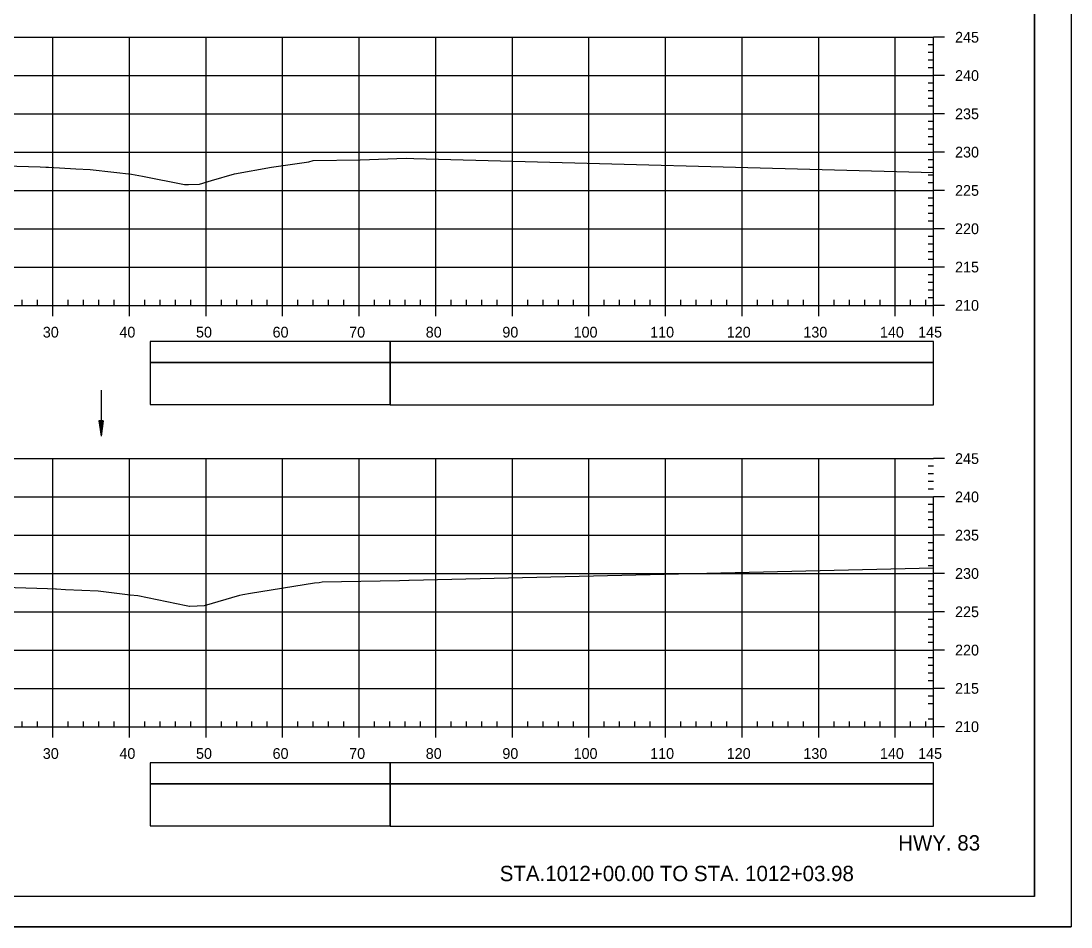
# Model space of a CAD drawing. Extents: x 1386544 to 1388153, y 379785 to 390999.
# Drawn here: x 1387392.4 to 1387529.4, y 381437.2 to 381555.5 of the extents above; entities that cross this region are included whole.
import ezdxf

# ---------------------------------------------------------------- set-up
doc = ezdxf.new("R2010")
doc.units = 0
for name, color, linetype in [('R_Axis', 7, 'Continuous'), ('R_Axis Annot', 7, 'Continuous'), ('R_Border', 7, 'Continuous'), ('R_Draft', 7, 'Continuous'), ('R_Exist Surface', 7, 'Continuous'), ('R_Grid', 7, 'Continuous'), ('R_No Plot', 7, 'Continuous'), ('R_Striping', 7, 'Continuous'), ('R_Water', 7, 'Continuous')]:
    doc.layers.add(name, color=color, linetype=linetype)

msp = doc.modelspace()

# ---------------------------------------------------------------- linework, layer by layer
at = {"layer": 'R_Axis'}
for p, q in [((1387511.51, 381518.35), (1387511.51, 381553.35)), ((1387512.91, 381553.35), (1387511.51, 381553.35)), ((1387511.51, 381552.35), (1387510.81, 381552.35)), ((1387511.51, 381551.35), (1387510.81, 381551.35)), ((1387511.51, 381550.35), (1387510.81, 381550.35)), ((1387511.51, 381549.35), (1387510.81, 381549.35)), ((1387512.91, 381548.35), (1387511.51, 381548.35)), ((1387511.51, 381547.35), (1387510.81, 381547.35)), ((1387511.51, 381546.35), (1387510.81, 381546.35)), ((1387511.51, 381545.35), (1387510.81, 381545.35)), ((1387511.51, 381544.35), (1387510.81, 381544.35)), ((1387512.91, 381543.35), (1387511.51, 381543.35)), ((1387511.51, 381542.35), (1387510.81, 381542.35)), ((1387511.51, 381541.35), (1387510.81, 381541.35)), ((1387511.51, 381540.35), (1387510.81, 381540.35)), ((1387511.51, 381539.35), (1387510.81, 381539.35)), ((1387512.91, 381538.35), (1387511.51, 381538.35)), ((1387511.51, 381537.35), (1387510.81, 381537.35)), ((1387511.51, 381536.35), (1387510.81, 381536.35)), ((1387511.51, 381535.35), (1387510.81, 381535.35)), ((1387511.51, 381534.35), (1387510.81, 381534.35)), ((1387512.91, 381533.35), (1387511.51, 381533.35)), ((1387511.51, 381532.35), (1387510.81, 381532.35)), ((1387511.51, 381531.35), (1387510.81, 381531.35)), ((1387511.51, 381530.35), (1387510.81, 381530.35)), ((1387511.51, 381529.35), (1387510.81, 381529.35)), ((1387511.51, 381527.35), (1387510.81, 381527.35)), ((1387512.91, 381528.35), (1387511.51, 381528.35)), ((1387511.51, 381526.35), (1387510.81, 381526.35)), ((1387511.51, 381525.35), (1387510.81, 381525.35)), ((1387511.51, 381524.35), (1387510.81, 381524.35)), ((1387512.91, 381523.35), (1387511.51, 381523.35)), ((1387511.51, 381522.35), (1387510.81, 381522.35)), ((1387511.51, 381521.35), (1387510.81, 381521.35)), ((1387511.51, 381520.35), (1387510.81, 381520.35)), ((1387511.51, 381519.35), (1387510.81, 381519.35)), ((1387221.51, 381518.35), (1387511.51, 381518.35)), ((1387392.51, 381518.35), (1387392.51, 381519.05)), ((1387394.51, 381518.35), (1387394.51, 381519.05)), ((1387396.51, 381516.95), (1387396.51, 381518.35)), ((1387398.51, 381518.35), (1387398.51, 381519.05)), ((1387400.51, 381518.35), (1387400.51, 381519.05)), ((1387402.51, 381518.35), (1387402.51, 381519.05)), ((1387404.51, 381518.35), (1387404.51, 381519.05)), ((1387406.51, 381516.95), (1387406.51, 381518.35)), ((1387408.51, 381518.35), (1387408.51, 381519.05)), ((1387410.51, 381518.35), (1387410.51, 381519.05)), ((1387412.51, 381518.35), (1387412.51, 381519.05)), ((1387414.51, 381518.35), (1387414.51, 381519.05)), ((1387416.51, 381516.95), (1387416.51, 381518.35)), ((1387418.51, 381518.35), (1387418.51, 381519.05)), ((1387420.51, 381518.35), (1387420.51, 381519.05)), ((1387422.51, 381518.35), (1387422.51, 381519.05)), ((1387424.51, 381518.35), (1387424.51, 381519.05)), ((1387426.51, 381516.95), (1387426.51, 381518.35)), ((1387428.51, 381518.35), (1387428.51, 381519.05)), ((1387430.51, 381518.35), (1387430.51, 381519.05)), ((1387432.51, 381518.35), (1387432.51, 381519.05)), ((1387434.51, 381518.35), (1387434.51, 381519.05)), ((1387436.51, 381516.95), (1387436.51, 381518.35)), ((1387438.51, 381518.35), (1387438.51, 381519.05)), ((1387440.51, 381518.35), (1387440.51, 381519.05)), ((1387442.51, 381518.35), (1387442.51, 381519.05)), ((1387444.51, 381518.35), (1387444.51, 381519.05)), ((1387446.51, 381516.95), (1387446.51, 381518.35)), ((1387448.51, 381518.35), (1387448.51, 381519.05)), ((1387450.51, 381518.35), (1387450.51, 381519.05)), ((1387452.51, 381518.35), (1387452.51, 381519.05)), ((1387454.51, 381518.35), (1387454.51, 381519.05)), ((1387456.51, 381516.95), (1387456.51, 381518.35)), ((1387458.51, 381518.35), (1387458.51, 381519.05)), ((1387460.51, 381518.35), (1387460.51, 381519.05)), ((1387462.51, 381518.35), (1387462.51, 381519.05)), ((1387464.51, 381518.35), (1387464.51, 381519.05)), ((1387466.51, 381516.95), (1387466.51, 381518.35)), ((1387468.51, 381518.35), (1387468.51, 381519.05)), ((1387470.51, 381518.35), (1387470.51, 381519.05)), ((1387472.51, 381518.35), (1387472.51, 381519.05)), ((1387474.51, 381518.35), (1387474.51, 381519.05)), ((1387476.51, 381516.95), (1387476.51, 381518.35)), ((1387478.51, 381518.35), (1387478.51, 381519.05)), ((1387480.51, 381518.35), (1387480.51, 381519.05)), ((1387482.51, 381518.35), (1387482.51, 381519.05)), ((1387484.51, 381518.35), (1387484.51, 381519.05)), ((1387486.51, 381516.95), (1387486.51, 381518.35)), ((1387488.51, 381518.35), (1387488.51, 381519.05)), ((1387490.51, 381518.35), (1387490.51, 381519.05)), ((1387492.51, 381518.35), (1387492.51, 381519.05)), ((1387494.51, 381518.35), (1387494.51, 381519.05)), ((1387496.51, 381516.95), (1387496.51, 381518.35)), ((1387498.51, 381518.35), (1387498.51, 381519.05)), ((1387500.51, 381518.35), (1387500.51, 381519.05)), ((1387502.51, 381518.35), (1387502.51, 381519.05)), ((1387504.51, 381518.35), (1387504.51, 381519.05)), ((1387506.51, 381516.95), (1387506.51, 381518.35)), ((1387508.51, 381518.35), (1387508.51, 381519.05)), ((1387510.51, 381518.35), (1387510.51, 381519.05)), ((1387511.51, 381516.95), (1387511.51, 381518.35)), ((1387512.91, 381518.35), (1387511.51, 381518.35)), ((1387511.51, 381497.35), (1387510.81, 381497.35)), ((1387512.91, 381498.35), (1387511.51, 381498.35)), ((1387511.51, 381496.35), (1387510.81, 381496.35)), ((1387511.51, 381495.35), (1387510.81, 381495.35)), ((1387511.51, 381494.35), (1387510.81, 381494.35)), ((1387511.51, 381463.35), (1387511.51, 381493.35)), ((1387512.91, 381493.35), (1387511.51, 381493.35)), ((1387511.51, 381492.35), (1387510.81, 381492.35)), ((1387511.51, 381491.35), (1387510.81, 381491.35)), ((1387511.51, 381490.35), (1387510.81, 381490.35)), ((1387511.51, 381489.35), (1387510.81, 381489.35)), ((1387512.91, 381488.35), (1387511.51, 381488.35)), ((1387511.51, 381487.35), (1387510.81, 381487.35)), ((1387511.51, 381486.35), (1387510.81, 381486.35)), ((1387511.51, 381485.35), (1387510.81, 381485.35)), ((1387511.51, 381484.35), (1387510.81, 381484.35)), ((1387511.51, 381482.35), (1387510.81, 381482.35)), ((1387512.91, 381483.35), (1387511.51, 381483.35)), ((1387511.51, 381481.35), (1387510.81, 381481.35)), ((1387511.51, 381480.35), (1387510.81, 381480.35)), ((1387511.51, 381479.35), (1387510.81, 381479.35)), ((1387512.91, 381478.35), (1387511.51, 381478.35)), ((1387511.51, 381477.35), (1387510.81, 381477.35)), ((1387511.51, 381476.35), (1387510.81, 381476.35)), ((1387511.51, 381475.35), (1387510.81, 381475.35)), ((1387511.51, 381474.35), (1387510.81, 381474.35)), ((1387512.91, 381473.35), (1387511.51, 381473.35)), ((1387511.51, 381472.35), (1387510.81, 381472.35)), ((1387511.51, 381471.35), (1387510.81, 381471.35)), ((1387511.51, 381470.35), (1387510.81, 381470.35)), ((1387511.51, 381469.35), (1387510.81, 381469.35)), ((1387512.91, 381468.35), (1387511.51, 381468.35)), ((1387511.51, 381467.35), (1387510.81, 381467.35)), ((1387511.51, 381466.35), (1387510.81, 381466.35)), ((1387511.51, 381464.35), (1387510.81, 381464.35)), ((1387221.51, 381463.35), (1387511.51, 381463.35)), ((1387392.51, 381463.35), (1387392.51, 381464.05)), ((1387394.51, 381463.35), (1387394.51, 381464.05)), ((1387396.51, 381461.95), (1387396.51, 381463.35)), ((1387398.51, 381463.35), (1387398.51, 381464.05)), ((1387400.51, 381463.35), (1387400.51, 381464.05)), ((1387402.51, 381463.35), (1387402.51, 381464.05)), ((1387404.51, 381463.35), (1387404.51, 381464.05)), ((1387406.51, 381461.95), (1387406.51, 381463.35)), ((1387408.51, 381463.35), (1387408.51, 381464.05)), ((1387410.51, 381463.35), (1387410.51, 381464.05)), ((1387412.51, 381463.35), (1387412.51, 381464.05)), ((1387414.51, 381463.35), (1387414.51, 381464.05)), ((1387416.51, 381461.95), (1387416.51, 381463.35)), ((1387418.51, 381463.35), (1387418.51, 381464.05)), ((1387420.51, 381463.35), (1387420.51, 381464.05)), ((1387422.51, 381463.35), (1387422.51, 381464.05)), ((1387424.51, 381463.35), (1387424.51, 381464.05)), ((1387426.51, 381461.95), (1387426.51, 381463.35)), ((1387428.51, 381463.35), (1387428.51, 381464.05)), ((1387430.51, 381463.35), (1387430.51, 381464.05)), ((1387432.51, 381463.35), (1387432.51, 381464.05)), ((1387434.51, 381463.35), (1387434.51, 381464.05)), ((1387436.51, 381461.95), (1387436.51, 381463.35)), ((1387438.51, 381463.35), (1387438.51, 381464.05)), ((1387440.51, 381463.35), (1387440.51, 381464.05)), ((1387442.51, 381463.35), (1387442.51, 381464.05)), ((1387444.51, 381463.35), (1387444.51, 381464.05)), ((1387446.51, 381461.95), (1387446.51, 381463.35)), ((1387448.51, 381463.35), (1387448.51, 381464.05)), ((1387450.51, 381463.35), (1387450.51, 381464.05)), ((1387452.51, 381463.35), (1387452.51, 381464.05)), ((1387454.51, 381463.35), (1387454.51, 381464.05)), ((1387456.51, 381461.95), (1387456.51, 381463.35)), ((1387458.51, 381463.35), (1387458.51, 381464.05)), ((1387460.51, 381463.35), (1387460.51, 381464.05)), ((1387462.51, 381463.35), (1387462.51, 381464.05)), ((1387464.51, 381463.35), (1387464.51, 381464.05)), ((1387466.51, 381461.95), (1387466.51, 381463.35)), ((1387468.51, 381463.35), (1387468.51, 381464.05)), ((1387470.51, 381463.35), (1387470.51, 381464.05)), ((1387472.51, 381463.35), (1387472.51, 381464.05)), ((1387474.51, 381463.35), (1387474.51, 381464.05)), ((1387476.51, 381461.95), (1387476.51, 381463.35)), ((1387478.51, 381463.35), (1387478.51, 381464.05)), ((1387480.51, 381463.35), (1387480.51, 381464.05)), ((1387482.51, 381463.35), (1387482.51, 381464.05)), ((1387484.51, 381463.35), (1387484.51, 381464.05)), ((1387486.51, 381461.95), (1387486.51, 381463.35)), ((1387488.51, 381463.35), (1387488.51, 381464.05)), ((1387490.51, 381463.35), (1387490.51, 381464.05)), ((1387492.51, 381463.35), (1387492.51, 381464.05)), ((1387494.51, 381463.35), (1387494.51, 381464.05)), ((1387496.51, 381461.95), (1387496.51, 381463.35)), ((1387498.51, 381463.35), (1387498.51, 381464.05)), ((1387500.51, 381463.35), (1387500.51, 381464.05)), ((1387502.51, 381463.35), (1387502.51, 381464.05)), ((1387504.51, 381463.35), (1387504.51, 381464.05)), ((1387506.51, 381461.95), (1387506.51, 381463.35)), ((1387508.51, 381463.35), (1387508.51, 381464.05)), ((1387510.51, 381463.35), (1387510.51, 381464.05)), ((1387511.51, 381461.95), (1387511.51, 381463.35)), ((1387512.91, 381463.35), (1387511.51, 381463.35))]:
    msp.add_line(p, q, dxfattribs=at)
at = {"layer": 'R_Axis Annot'}
for points in [[(1387440.54, 381510.91), (1387511.51, 381510.91), (1387511.51, 381513.62), (1387440.54, 381513.62)], [(1387440.54, 381505.38), (1387511.51, 381505.38), (1387511.51, 381510.91), (1387440.54, 381510.91)], [(1387440.54, 381455.91), (1387511.51, 381455.91), (1387511.51, 381458.62), (1387440.54, 381458.62)], [(1387440.54, 381450.38), (1387511.51, 381450.38), (1387511.51, 381455.91), (1387440.54, 381455.91)]]:
    msp.add_lwpolyline(points, close=True, dxfattribs=at)
at = {"layer": 'R_Border'}
for q in [(1387524.69, 381646.65), (1387208.51, 381441.19)]:
    msp.add_line((1387524.69, 381441.19), q, dxfattribs=at)
at = {"layer": 'R_Exist Surface'}
for points in [[(1387387.25, 381536.67), (1387394.87, 381536.44), (1387395.6, 381536.4), (1387395.95, 381536.38), (1387399.51, 381536.18), (1387401.39, 381536.1), (1387404.48, 381535.73), (1387406.77, 381535.46), (1387408.21, 381535.2), (1387413.7, 381534.11), (1387414.23, 381534.14), (1387415.66, 381534.18), (1387417.23, 381534.65), (1387420.21, 381535.54), (1387425.07, 381536.37), (1387429.93, 381537.1), (1387430.5, 381537.24), (1387436.63, 381537.36), (1387442.66, 381537.55), (1387443.65, 381537.53), (1387511.51, 381535.69)], [(1387384.49, 381481.73), (1387395.79, 381481.39), (1387396.87, 381481.33), (1387396.99, 381481.33), (1387398.18, 381481.26), (1387402.41, 381481.08), (1387406.62, 381480.58), (1387407.61, 381480.47), (1387413.92, 381479.19), (1387414.33, 381479.09), (1387414.4, 381479.09), (1387416.29, 381479.15), (1387420.92, 381480.52), (1387421.3, 381480.61), (1387422.3, 381480.78), (1387430.69, 381482.12), (1387431.3, 381482.17), (1387431.66, 381482.26), (1387441.75, 381482.45), (1387443, 381482.48), (1387443.02, 381482.48), (1387511.51, 381484.09)]]:
    msp.add_lwpolyline(points, dxfattribs=at)
at = {"layer": 'R_Grid'}
for p, q in [((1387221.51, 381553.35), (1387511.51, 381553.35)), ((1387396.51, 381518.35), (1387396.51, 381553.35)), ((1387406.51, 381518.35), (1387406.51, 381553.35)), ((1387416.51, 381518.35), (1387416.51, 381553.35)), ((1387426.51, 381518.35), (1387426.51, 381553.35)), ((1387436.51, 381518.35), (1387436.51, 381553.35)), ((1387446.51, 381518.35), (1387446.51, 381553.35)), ((1387456.51, 381518.35), (1387456.51, 381553.35)), ((1387466.51, 381518.35), (1387466.51, 381553.35)), ((1387476.51, 381518.35), (1387476.51, 381553.35)), ((1387486.51, 381518.35), (1387486.51, 381553.35)), ((1387496.51, 381518.35), (1387496.51, 381553.35)), ((1387506.51, 381518.35), (1387506.51, 381553.35)), ((1387221.51, 381548.35), (1387511.51, 381548.35)), ((1387511.51, 381518.35), (1387511.51, 381548.35)), ((1387221.51, 381543.35), (1387511.51, 381543.35)), ((1387221.51, 381538.35), (1387511.51, 381538.35)), ((1387221.51, 381533.35), (1387511.51, 381533.35)), ((1387221.51, 381528.35), (1387511.51, 381528.35)), ((1387221.51, 381523.35), (1387511.51, 381523.35)), ((1387221.51, 381518.35), (1387511.51, 381518.35)), ((1387221.51, 381498.35), (1387511.51, 381498.35)), ((1387396.51, 381463.35), (1387396.51, 381498.35)), ((1387406.51, 381463.35), (1387406.51, 381498.35)), ((1387416.51, 381463.35), (1387416.51, 381498.35)), ((1387426.51, 381463.35), (1387426.51, 381498.35)), ((1387436.51, 381463.35), (1387436.51, 381498.35)), ((1387446.51, 381463.35), (1387446.51, 381498.35)), ((1387456.51, 381463.35), (1387456.51, 381498.35)), ((1387466.51, 381463.35), (1387466.51, 381498.35)), ((1387476.51, 381463.35), (1387476.51, 381498.35)), ((1387486.51, 381463.35), (1387486.51, 381498.35)), ((1387496.51, 381463.35), (1387496.51, 381498.35)), ((1387506.51, 381463.35), (1387506.51, 381498.35)), ((1387221.51, 381493.35), (1387511.51, 381493.35)), ((1387511.51, 381463.35), (1387511.51, 381493.35)), ((1387221.51, 381488.35), (1387511.51, 381488.35)), ((1387221.51, 381483.35), (1387511.51, 381483.35)), ((1387221.51, 381478.35), (1387511.51, 381478.35)), ((1387221.51, 381473.35), (1387511.51, 381473.35)), ((1387221.51, 381468.35), (1387511.51, 381468.35)), ((1387221.51, 381463.35), (1387511.51, 381463.35))]:
    msp.add_line(p, q, dxfattribs=at)
at = {"layer": 'R_No Plot'}
msp.add_line((1387196.11, 381437.21), (1387529.45, 381437.21), dxfattribs=at)
for points in [[(1387196.11, 381650.54), (1387529.45, 381650.54), (1387529.45, 381437.21), (1387196.11, 381437.21)], [(1387442.43, 381646.65), (1387462.05, 381646.65), (1387462.05, 381636.77), (1387478.17, 381636.77), (1387501.37, 381636.77), (1387501.37, 381612.44), (1387524.69, 381612.44), (1387524.69, 381441.19), (1387208.51, 381441.19), (1387208.51, 381646.65)]]:
    msp.add_lwpolyline(points, close=True, dxfattribs=at)
at = {"layer": 'R_Striping'}
for points in [[(1387409.2, 381510.91), (1387440.54, 381510.91), (1387440.54, 381513.62), (1387409.2, 381513.62)], [(1387409.2, 381505.39), (1387440.54, 381505.39), (1387440.54, 381510.91), (1387409.2, 381510.91)], [(1387409.2, 381455.91), (1387440.54, 381455.91), (1387440.54, 381458.62), (1387409.2, 381458.62)], [(1387409.2, 381450.39), (1387440.54, 381450.39), (1387440.54, 381455.91), (1387409.2, 381455.91)]]:
    msp.add_lwpolyline(points, close=True, dxfattribs=at)
at = {"layer": 'R_Water'}
for p, q in [((1387402.8, 381507.26), (1387402.8, 381501.26)), ((1387402.5, 381503.26), (1387402.8, 381501.26)), ((1387403.1, 381503.26), (1387402.5, 381503.26)), ((1387402.5, 381503.26), (1387402.8, 381501.26)), ((1387403.1, 381503.26), (1387402.5, 381503.26)), ((1387402.55, 381503.26), (1387402.8, 381501.59)), ((1387402.55, 381503.26), (1387402.8, 381501.59)), ((1387402.6, 381503.26), (1387402.8, 381501.94)), ((1387402.6, 381503.26), (1387402.8, 381501.94)), ((1387402.65, 381503.26), (1387402.8, 381502.27)), ((1387402.65, 381503.26), (1387402.8, 381502.27)), ((1387402.7, 381503.26), (1387402.8, 381502.61)), ((1387402.7, 381503.26), (1387402.8, 381502.61)), ((1387402.75, 381503.26), (1387402.8, 381502.94)), ((1387402.75, 381503.26), (1387402.8, 381502.94)), ((1387403.1, 381503.26), (1387402.8, 381501.26)), ((1387402.9, 381503.26), (1387402.8, 381502.61)), ((1387403, 381503.26), (1387402.8, 381501.94)), ((1387403.05, 381503.26), (1387402.8, 381501.59)), ((1387402.95, 381503.26), (1387402.8, 381502.27)), ((1387402.85, 381503.26), (1387402.8, 381502.94)), ((1387403.1, 381503.26), (1387402.8, 381501.26)), ((1387402.9, 381503.26), (1387402.8, 381502.61)), ((1387403, 381503.26), (1387402.8, 381501.94)), ((1387403.05, 381503.26), (1387402.8, 381501.59)), ((1387402.95, 381503.26), (1387402.8, 381502.27)), ((1387402.85, 381503.26), (1387402.8, 381502.94))]:
    msp.add_line(p, q, dxfattribs=at)

# ---------------------------------------------------------------- texts
at = {"layer": 'R_Axis Annot'}
for s, p in [('245', (1387514.31, 381552.65)), ('240', (1387514.31, 381547.65)), ('235', (1387514.31, 381542.65)), ('230', (1387514.31, 381537.65)), ('225', (1387514.31, 381532.65)), ('220', (1387514.31, 381527.65)), ('215', (1387514.31, 381522.65)), ('210', (1387514.31, 381517.65)), ('30', (1387395.2, 381514.15)), ('40', (1387405.2, 381514.15)), ('50', (1387415.2, 381514.15)), ('60', (1387425.2, 381514.15)), ('70', (1387435.2, 381514.15)), ('80', (1387445.2, 381514.15)), ('90', (1387455.2, 381514.15)), ('100', (1387464.5, 381514.15)), ('110', (1387474.5, 381514.15)), ('120', (1387484.5, 381514.15)), ('130', (1387494.5, 381514.15)), ('140', (1387504.5, 381514.15)), ('145', (1387509.49, 381514.15)), ('245', (1387514.31, 381497.65)), ('240', (1387514.31, 381492.65)), ('235', (1387514.31, 381487.65)), ('230', (1387514.31, 381482.65)), ('225', (1387514.31, 381477.65)), ('220', (1387514.31, 381472.65)), ('215', (1387514.31, 381467.65)), ('210', (1387514.31, 381462.65)), ('30', (1387395.2, 381459.15)), ('40', (1387405.2, 381459.15)), ('50', (1387415.2, 381459.15)), ('60', (1387425.2, 381459.15)), ('70', (1387435.2, 381459.15)), ('80', (1387445.2, 381459.15)), ('90', (1387455.2, 381459.15)), ('100', (1387464.5, 381459.15)), ('110', (1387474.5, 381459.15)), ('120', (1387484.5, 381459.15)), ('130', (1387494.5, 381459.15)), ('140', (1387504.5, 381459.15)), ('145', (1387509.49, 381459.15))]:
    msp.add_text(s, height=1.4, dxfattribs=at).set_placement(p)
at = {"layer": 'R_Draft'}
for s, p in [('HWY. 83', (1387506.88, 381447.19)), ('STA.1012+00.00 TO STA. 1012+03.98', (1387454.86, 381443.19))]:
    msp.add_text(s, height=2, dxfattribs=at).set_placement(p)

doc.saveas('drawing.dxf')
